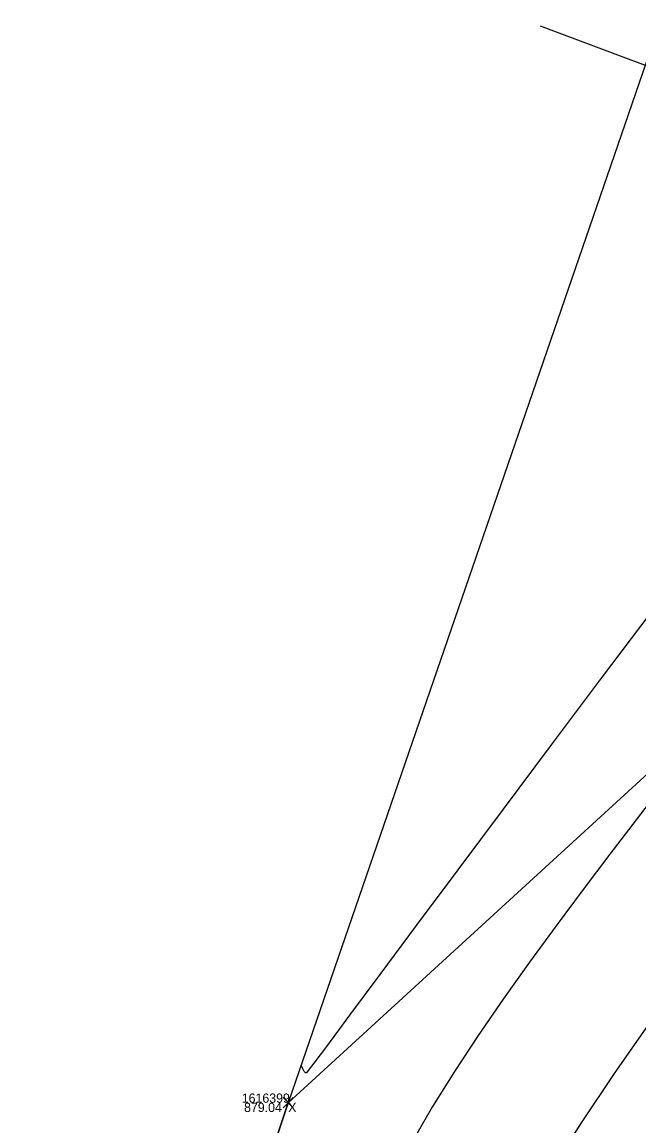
# Model space of a CAD drawing. Extents: x 1957117 to 1971063, y 701601 to 715861.
# Drawn here: x 1963470.58 to 1963493.94, y 706773.34 to 706815.11 of the extents above; entities that cross this region are included whole.
import ezdxf

# ---------------------------------------------------------------- set-up
doc = ezdxf.new("R2010")
doc.units = 0
for name, color, linetype in [('AP_X_Lights', 7, 'Continuous'), ('DT_X_Break_Line', 7, 'Continuous'), ('DT_X_Contour_Major', 7, 'Continuous'), ('DT_X_Contour_Minor', 7, 'Continuous'), ('DT_X_TIN_Hull', 7, 'Continuous'), ('GE_X_CL_20', 7, 'Continuous'), ('PV_P_Shoulder', 7, 'Continuous'), ('RS_Raster1', 7, 'Continuous'), ('RW_X_Esmt_RR', 7, 'Continuous'), ('SC_Scratch1', 7, 'Continuous'), ('VG_X_Tree_Line_Rt', 7, 'Continuous')]:
    doc.layers.add(name, color=color, linetype=linetype)

msp = doc.modelspace()

# ---------------------------------------------------------------- linework, layer by layer
at = {"layer": 'AP_X_Lights'}
for p, q in [((1963480.46, 706774.019), (1963480.848, 706774.409)), ((1963480.46, 706774.409), (1963480.848, 706774.019))]:
    msp.add_line(p, q, dxfattribs=at)
at = {"layer": 'DT_X_Break_Line'}
msp.add_lwpolyline([(1963218.329, 705756.178), (1963229.265, 705808.356), (1963234.8, 705853.147), (1963240.079, 705903.468), (1963258.033, 705954.684), (1963270.287, 705999.321), (1963276.323, 706049.345), (1963291.502, 706096.678), (1963290.138, 706117.655), (1963319.921, 706191.295), (1963330.374, 706242.631), (1963344.413, 706289.409), (1963345.772, 706340.009), (1963383.117, 706434.704), (1963392.11, 706487.426), (1963408.164, 706535.687), (1963423.633, 706582.721), (1963435.242, 706630.63), (1963443.084, 706680.696), (1963464.732, 706726.815), (1963480.654, 706774.214), (1963508.465, 706799.669), (1963511.002, 706809.48)], dxfattribs=at)
at = {"layer": 'DT_X_Contour_Major'}
msp.add_lwpolyline([(1963494.781, 706786.154), (1963493.831, 706784.916), (1963492.841, 706783.622), (1963491.827, 706782.284), (1963490.806, 706780.916), (1963489.792, 706779.53), (1963488.801, 706778.14), (1963487.849, 706776.759), (1963486.952, 706775.399), (1963486.124, 706774.074), (1963485.382, 706772.798)], dxfattribs=at)
msp.add_lwpolyline([(1963494.781, 706786.154), (1963493.831, 706784.916), (1963492.841, 706783.622), (1963491.827, 706782.284), (1963490.806, 706780.916), (1963489.792, 706779.53), (1963488.801, 706778.14), (1963487.849, 706776.759), (1963486.952, 706775.399), (1963486.124, 706774.074), (1963485.382, 706772.798)], dxfattribs=at)
at = {"layer": 'DT_X_Contour_Minor'}
for points in [[(1963494.429, 706792.82), (1963492.511, 706790.282), (1963490.618, 706787.765), (1963488.791, 706785.327), (1963487.073, 706783.026), (1963485.504, 706780.919), (1963484.125, 706779.065), (1963482.978, 706777.523), (1963482.103, 706776.349), (1963481.627, 706775.715), (1963481.415, 706775.436), (1963481.347, 706775.352), (1963481.336, 706775.341), (1963481.309, 706775.348), (1963481.262, 706775.394), (1963481.203, 706775.504), (1963481.143, 706775.634)], [(1963494.429, 706792.82), (1963492.511, 706790.282), (1963490.618, 706787.765), (1963488.791, 706785.327), (1963487.073, 706783.026), (1963485.504, 706780.919), (1963484.125, 706779.065), (1963482.978, 706777.523), (1963482.103, 706776.349), (1963481.627, 706775.715), (1963481.415, 706775.436), (1963481.347, 706775.352), (1963481.336, 706775.341), (1963481.309, 706775.348), (1963481.262, 706775.394), (1963481.203, 706775.504), (1963481.143, 706775.634)], [(1963494.37, 706777.285), (1963493.005, 706775.32), (1963491.751, 706773.456), (1963490.641, 706771.73)], [(1963494.37, 706777.285), (1963493.005, 706775.32), (1963491.751, 706773.456), (1963490.641, 706771.73)]]:
    msp.add_lwpolyline(points, dxfattribs=at)
at = {"layer": 'DT_X_TIN_Hull'}
msp.add_lwpolyline([(1963495.509, 706817.37), (1963480.654, 706774.214), (1963464.732, 706726.815), (1963443.084, 706680.696), (1963439.989, 706681.954), (1963422.341, 706634.767), (1963409.759, 706587.541), (1963383.299, 706489.662), (1963371.06, 706438.048), (1963369.543, 706438.68), (1963344.28, 706340.158), (1963318.949, 706243.571), (1963307.297, 706195.415), (1963288.342, 706117.136), (1963272.445, 706050.395), (1963261.075, 706002.095), (1963254.734, 705951.873), (1963238.207, 705904.757)], dxfattribs=at)
at = {"layer": 'GE_X_CL_20'}
msp.add_arc((1965275.353, 705991.399), 1909.859, 144.852303, 166.495347, dxfattribs=at)
at = {"layer": 'RW_X_Esmt_RR'}
for radius, start in [(1879.859, 144.852303), (1927.859, 154.889891)]:
    msp.add_arc((1965275.353, 705991.399), radius, start, 166.495347, dxfattribs=at)
at = {"layer": 'VG_X_Tree_Line_Rt'}
msp.add_lwpolyline([(1963604.655, 706798.267), (1963598.029, 706805.109), (1963592.372, 706808.783), (1963583.258, 706808.695), (1963575.693, 706805.334), (1963569.852, 706805.41), (1963566.205, 706802.228), (1963559.367, 706797.846), (1963548.918, 706794.679), (1963544.237, 706791.049), (1963537.465, 706784.482), (1963529.989, 706788.923), (1963525.903, 706795.778), (1963527.308, 706804.983), (1963532.875, 706812.664), (1963520.94, 706812.624), (1963516.752, 706809.276), (1963509.001, 706807.542), (1963504.724, 706809.521), (1963490.215, 706814.959)], dxfattribs=at)

# ---------------------------------------------------------------- texts
at = {"layer": 'PV_P_Shoulder'}
msp.add_text('879.04', height=0.35, dxfattribs=at).set_placement((1963478.984, 706773.864))
at = {"layer": 'RS_Raster1'}
msp.add_text('1616399', height=0.35, dxfattribs=at).set_placement((1963478.896, 706774.214))
at = {"layer": 'SC_Scratch1'}
msp.add_text('X', height=0.35, dxfattribs=at).set_placement((1963480.654, 706773.864))

doc.saveas('drawing.dxf')
